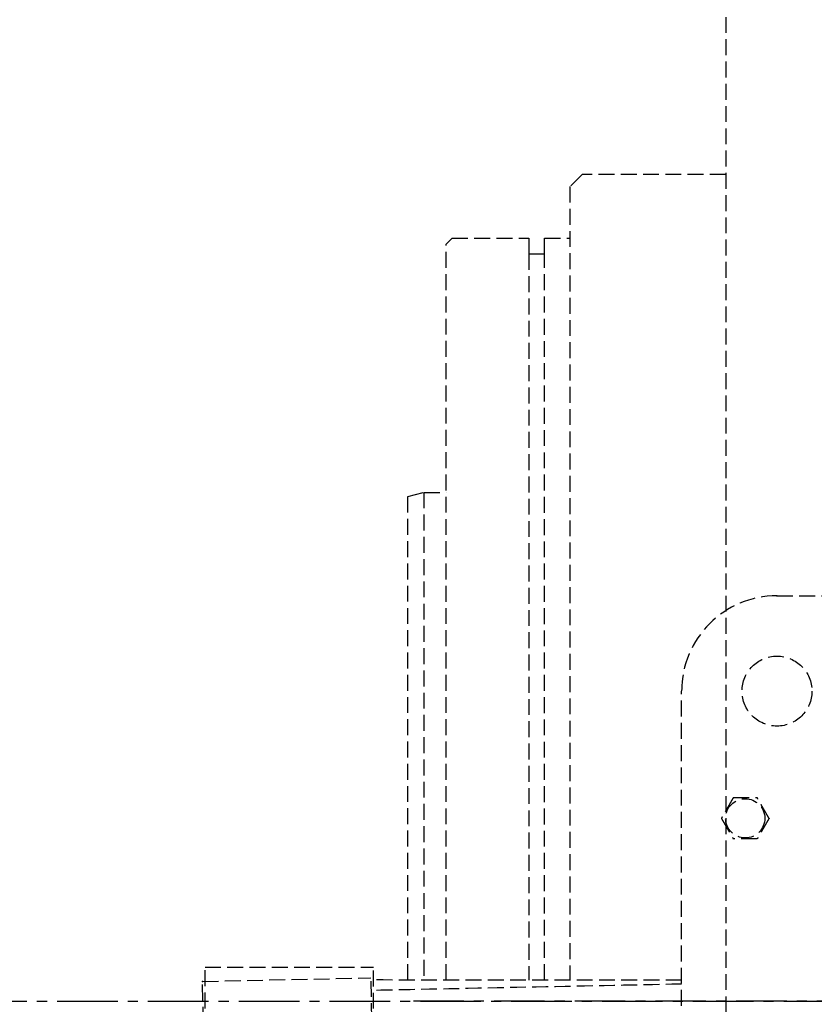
# Model space of a CAD drawing. Header units: millimetres. Extents: x -50096 to 615650, y 194565 to 243945.
# Tile 275 of 354: x 254576 to 254826, y 221662 to 221971. Entities that reach past the tile are written whole.
import ezdxf

# ---------------------------------------------------------------- set-up
doc = ezdxf.new("R2010")
doc.units = ezdxf.units.MM
for name, pattern in [('CENTER2', [28.575, 19.05, -3.175, 3.175, -3.175]), ('ГТО-1 Пунктир', [7, 5, -2]), ('осевая', [50.8, 31.75, -6.35, 6.35, -6.35])]:
    doc.linetypes.add(name, pattern=pattern)
for name, color, linetype, lineweight in [('ГТО-2_Оси_025', 6, 'осевая', 25), ('ГТО-2_Размеры_035', 2, 'Continuous', 35), ('ОГОС_Пунктир_025', 151, 'ГТО-1 Пунктир', 25)]:
    doc.layers.add(name, color=color, linetype=linetype, lineweight=lineweight)
doc.layers.add('ГТО-2_Штриховка_018', color=7, linetype='Continuous', lineweight=18, true_color=0x6b6b6b)
doc.layers.add('ОЗиМ Оси', color=4, linetype='CENTER2')

# ---------------------------------------------------------------- blocks, each defined once
blk = doc.blocks.new('ОГСО_Затвор_План')
at = {"layer": 'ГТО-2_Оси_025', "ltscale": 0.5}
blk.add_line((1439.69, 0), (-1270.3, 0), dxfattribs=at)
at = {"layer": 'ОГОС_Пунктир_025'}
for p, q in [((-1232.3, 235), (-1232.3, 6.6)), ((-1227.3, 6.6), (-1227.3, 235)), ((-1265.3, 160), (-1265.3, 6.63)), ((-1154.17, 127.5), (-924.17, 127.5)), ((-1154.17, 127.5), (-924.17, 127.5)), ((-1184.17, -127.5), (-1184.17, 97.5)), ((-1184.17, -127.5), (-1184.17, 97.5)), ((-1334.21, -65.3), (-1334.13, 10.7)), ((-1334.13, 10.7), (-1281.13, 10.65)), ((-1281.21, -65.35), (-1281.13, 10.65)), ((-1334.92, 6.22), (-1281.93, 7.33)), ((-1333.33, -69.76), (-1334.92, 6.22)), ((-1280.35, -68.66), (-1281.93, 7.33))]:
    blk.add_line(p, q, dxfattribs=at)
for points in [[(-1013.72, 475), (-1140.8, 475), (-1142.8, 473), (-1142.8, 463), (-1170.3, 435.5), (-1170.3, -435.5), (-1142.8, -463), (-1142.8, -473), (-1140.8, -475), (-1013.72, -475)], [(-1170.3, 260), (-1215.5, 260), (-1219.3, 256.2), (-1219.3, 6.59)], [(-1258.3, 6.63), (-1258.3, 238.1), (-1256.4, 240), (-1232.3, 240), (-1232.3, 235), (-1227.3, 235), (-1227.3, 240), (-1219.3, 240)], [(-1270.3, 6.64), (-1270.3, 158.66), (-1265.3, 160), (-1258.3, 160)]]:
    blk.add_lwpolyline(points, dxfattribs=at)
for centre, radius in [((-1154.17, 97.5), 11), ((-1154.17, 97.5), 11), ((-1164.17, 57.5), 6.17), ((-1164.17, 57.5), 6.17)]:
    blk.add_circle(centre, radius, dxfattribs=at)
blk.add_arc((-1154.17, 97.5), 30, 90, 180, dxfattribs=at)
blk.add_arc((-1154.17, 97.5), 30, 90, 180, dxfattribs=at)
for points, knots in [([(-1167.92, 64), (-1167.92, 64), (-1167.92, 64), (-1167.93, 63.99), (-1167.93, 63.99), (-1167.93, 63.98), (-1167.94, 63.97), (-1167.94, 63.96), (-1167.95, 63.95), (-1167.96, 63.94), (-1167.97, 63.93), (-1167.98, 63.91), (-1167.99, 63.89), (-1168, 63.87), (-1168.01, 63.84), (-1168.03, 63.81), (-1168.05, 63.78), (-1168.07, 63.75), (-1168.09, 63.71), (-1168.11, 63.68), (-1168.14, 63.63), (-1168.16, 63.58), (-1168.2, 63.52), (-1168.23, 63.46), (-1168.27, 63.4), (-1168.31, 63.34), (-1168.34, 63.27), (-1168.38, 63.21), (-1168.44, 63.11), (-1168.51, 62.99), (-1168.6, 62.84), (-1168.68, 62.68), (-1168.77, 62.52), (-1168.87, 62.37), (-1168.96, 62.21), (-1169.05, 62.05), (-1169.14, 61.89), (-1169.23, 61.73), (-1169.37, 61.49), (-1169.56, 61.16), (-1169.83, 60.69), (-1170.13, 60.17), (-1170.39, 59.73), (-1170.56, 59.43), (-1170.66, 59.26), (-1170.75, 59.09), (-1170.85, 58.93), (-1170.95, 58.76), (-1171.04, 58.6), (-1171.12, 58.46), (-1171.19, 58.34), (-1171.24, 58.25), (-1171.3, 58.15), (-1171.34, 58.08), (-1171.38, 58.01), (-1171.41, 57.96), (-1171.44, 57.91), (-1171.47, 57.86), (-1171.49, 57.82), (-1171.52, 57.77), (-1171.54, 57.73), (-1171.56, 57.7), (-1171.58, 57.67), (-1171.59, 57.65), (-1171.61, 57.62), (-1171.62, 57.6), (-1171.63, 57.58), (-1171.64, 57.56), (-1171.65, 57.55), (-1171.65, 57.54), (-1171.66, 57.53), (-1171.66, 57.52), (-1171.67, 57.51), (-1171.67, 57.51), (-1171.67, 57.5), (-1171.67, 57.5), (-1171.68, 57.5), (-1171.68, 57.5)], [0, 0, 0, 0, 0.00418, 0.008792, 0.014268, 0.02104, 0.029541, 0.040202, 0.053181, 0.06846, 0.085804, 0.10498, 0.125752, 0.147886, 0.180982, 0.216148, 0.253222, 0.292037, 0.332432, 0.374242, 0.417302, 0.483321, 0.551501, 0.6216, 0.693376, 0.76659, 0.840999, 0.916362, 0.992437, 1.167433, 1.344588, 1.52362, 1.704245, 1.886178, 2.069136, 2.252835, 2.436992, 2.621322, 2.805541, 3.279751, 3.752757, 4.418905, 5.086083, 5.279531, 5.472693, 5.665145, 5.856466, 6.046232, 6.234021, 6.419411, 6.531399, 6.641926, 6.750584, 6.856968, 6.916909, 6.97571, 7.033118, 7.088879, 7.14274, 7.194448, 7.243748, 7.276841, 7.308448, 7.338397, 7.366519, 7.392644, 7.416602, 7.433183, 7.448315, 7.461888, 7.473791, 7.483914, 7.492146, 7.498376, 7.502495, 7.504441, 7.505526, 7.505526, 7.505526, 7.505526]), ([(-1167.92, 64), (-1167.92, 64), (-1167.92, 64), (-1167.93, 63.99), (-1167.93, 63.99), (-1167.93, 63.98), (-1167.94, 63.97), (-1167.94, 63.96), (-1167.95, 63.95), (-1167.96, 63.94), (-1167.97, 63.93), (-1167.98, 63.91), (-1167.99, 63.89), (-1168, 63.87), (-1168.01, 63.84), (-1168.03, 63.81), (-1168.05, 63.78), (-1168.07, 63.75), (-1168.09, 63.71), (-1168.11, 63.68), (-1168.14, 63.63), (-1168.16, 63.58), (-1168.2, 63.52), (-1168.23, 63.46), (-1168.27, 63.4), (-1168.31, 63.34), (-1168.34, 63.27), (-1168.38, 63.21), (-1168.44, 63.11), (-1168.51, 62.99), (-1168.6, 62.84), (-1168.68, 62.68), (-1168.77, 62.52), (-1168.87, 62.37), (-1168.96, 62.21), (-1169.05, 62.05), (-1169.14, 61.89), (-1169.23, 61.73), (-1169.37, 61.49), (-1169.56, 61.16), (-1169.83, 60.69), (-1170.13, 60.17), (-1170.39, 59.73), (-1170.56, 59.43), (-1170.66, 59.26), (-1170.75, 59.09), (-1170.85, 58.93), (-1170.95, 58.76), (-1171.04, 58.6), (-1171.12, 58.46), (-1171.19, 58.34), (-1171.24, 58.25), (-1171.3, 58.15), (-1171.34, 58.08), (-1171.38, 58.01), (-1171.41, 57.96), (-1171.44, 57.91), (-1171.47, 57.86), (-1171.49, 57.82), (-1171.52, 57.77), (-1171.54, 57.73), (-1171.56, 57.7), (-1171.58, 57.67), (-1171.59, 57.65), (-1171.61, 57.62), (-1171.62, 57.6), (-1171.63, 57.58), (-1171.64, 57.56), (-1171.65, 57.55), (-1171.65, 57.54), (-1171.66, 57.53), (-1171.66, 57.52), (-1171.67, 57.51), (-1171.67, 57.51), (-1171.67, 57.5), (-1171.67, 57.5), (-1171.68, 57.5), (-1171.68, 57.5)], [0, 0, 0, 0, 0.00418, 0.008792, 0.014268, 0.02104, 0.029541, 0.040202, 0.053181, 0.06846, 0.085804, 0.10498, 0.125752, 0.147886, 0.180982, 0.216148, 0.253222, 0.292037, 0.332432, 0.374242, 0.417302, 0.483321, 0.551501, 0.6216, 0.693376, 0.76659, 0.840999, 0.916362, 0.992437, 1.167433, 1.344588, 1.52362, 1.704245, 1.886178, 2.069136, 2.252835, 2.436992, 2.621322, 2.805541, 3.279751, 3.752757, 4.418905, 5.086083, 5.279531, 5.472693, 5.665145, 5.856466, 6.046232, 6.234021, 6.419411, 6.531399, 6.641926, 6.750584, 6.856968, 6.916909, 6.97571, 7.033118, 7.088879, 7.14274, 7.194448, 7.243748, 7.276841, 7.308448, 7.338397, 7.366519, 7.392644, 7.416602, 7.433183, 7.448315, 7.461888, 7.473791, 7.483914, 7.492146, 7.498376, 7.502495, 7.504441, 7.505526, 7.505526, 7.505526, 7.505526]), ([(-1167.92, 64), (-1167.92, 64), (-1167.92, 64), (-1167.91, 64), (-1167.91, 64), (-1167.9, 64), (-1167.9, 64), (-1167.89, 64), (-1167.88, 64), (-1167.87, 64), (-1167.86, 64), (-1167.84, 64), (-1167.83, 64), (-1167.81, 64), (-1167.79, 64), (-1167.77, 64), (-1167.74, 64), (-1167.71, 64), (-1167.68, 64), (-1167.64, 64), (-1167.61, 64), (-1167.57, 64), (-1167.54, 64), (-1167.49, 64), (-1167.44, 64), (-1167.38, 64), (-1167.31, 64), (-1167.25, 64), (-1167.18, 64), (-1167.12, 64), (-1167.05, 64), (-1166.98, 64), (-1166.88, 64), (-1166.75, 64), (-1166.58, 64), (-1166.42, 64), (-1166.25, 64), (-1166.08, 64), (-1165.91, 64), (-1165.74, 64), (-1165.57, 64), (-1165.39, 64), (-1165.22, 64), (-1164.98, 64), (-1164.67, 64), (-1164.29, 64), (-1163.91, 64), (-1163.48, 64), (-1163.01, 64), (-1162.62, 64), (-1162.36, 64), (-1162.23, 64), (-1162.11, 64), (-1161.98, 64), (-1161.85, 64), (-1161.73, 64), (-1161.61, 64), (-1161.48, 64), (-1161.37, 64), (-1161.28, 64), (-1161.2, 64), (-1161.12, 64), (-1161.04, 64), (-1160.98, 64), (-1160.92, 64), (-1160.88, 64), (-1160.83, 64), (-1160.79, 64), (-1160.75, 64), (-1160.71, 64), (-1160.67, 64), (-1160.63, 64), (-1160.6, 64), (-1160.58, 64), (-1160.56, 64), (-1160.54, 64), (-1160.52, 64), (-1160.5, 64), (-1160.48, 64), (-1160.47, 64), (-1160.46, 64), (-1160.44, 64), (-1160.44, 64), (-1160.43, 64), (-1160.42, 64), (-1160.42, 64), (-1160.42, 64), (-1160.42, 64), (-1160.42, 64)], [0, 0, 0, 0, 0.003647, 0.00757, 0.012046, 0.017351, 0.023762, 0.031556, 0.041008, 0.052281, 0.065322, 0.079977, 0.096093, 0.113515, 0.13209, 0.151664, 0.181022, 0.211985, 0.244441, 0.278279, 0.31339, 0.349662, 0.386985, 0.425249, 0.484862, 0.546212, 0.609125, 0.673431, 0.738957, 0.805531, 0.872981, 0.941134, 1.00982, 1.173369, 1.338714, 1.505648, 1.673964, 1.843453, 2.013908, 2.185123, 2.356888, 2.528997, 2.701242, 2.873415, 3.253809, 3.633201, 4.011956, 4.39044, 4.9111, 5.431761, 5.559895, 5.68783, 5.815376, 5.942343, 6.068544, 6.193788, 6.317887, 6.440651, 6.561892, 6.642707, 6.72253, 6.801147, 6.878345, 6.953911, 7.000491, 7.046181, 7.090821, 7.134251, 7.176311, 7.216842, 7.255683, 7.292674, 7.318064, 7.34231, 7.365311, 7.386964, 7.407167, 7.425819, 7.442817, 7.456054, 7.467897, 7.478256, 7.487041, 7.494162, 7.499527, 7.503048, 7.504653, 7.505551, 7.505551, 7.505551, 7.505551]), ([(-1167.92, 64), (-1167.92, 64), (-1167.92, 64), (-1167.91, 64), (-1167.91, 64), (-1167.9, 64), (-1167.9, 64), (-1167.89, 64), (-1167.88, 64), (-1167.87, 64), (-1167.86, 64), (-1167.84, 64), (-1167.83, 64), (-1167.81, 64), (-1167.79, 64), (-1167.77, 64), (-1167.74, 64), (-1167.71, 64), (-1167.68, 64), (-1167.64, 64), (-1167.61, 64), (-1167.57, 64), (-1167.54, 64), (-1167.49, 64), (-1167.44, 64), (-1167.38, 64), (-1167.31, 64), (-1167.25, 64), (-1167.18, 64), (-1167.12, 64), (-1167.05, 64), (-1166.98, 64), (-1166.88, 64), (-1166.75, 64), (-1166.58, 64), (-1166.42, 64), (-1166.25, 64), (-1166.08, 64), (-1165.91, 64), (-1165.74, 64), (-1165.57, 64), (-1165.39, 64), (-1165.22, 64), (-1164.98, 64), (-1164.67, 64), (-1164.29, 64), (-1163.91, 64), (-1163.48, 64), (-1163.01, 64), (-1162.62, 64), (-1162.36, 64), (-1162.23, 64), (-1162.11, 64), (-1161.98, 64), (-1161.85, 64), (-1161.73, 64), (-1161.61, 64), (-1161.48, 64), (-1161.37, 64), (-1161.28, 64), (-1161.2, 64), (-1161.12, 64), (-1161.04, 64), (-1160.98, 64), (-1160.92, 64), (-1160.88, 64), (-1160.83, 64), (-1160.79, 64), (-1160.75, 64), (-1160.71, 64), (-1160.67, 64), (-1160.63, 64), (-1160.6, 64), (-1160.58, 64), (-1160.56, 64), (-1160.54, 64), (-1160.52, 64), (-1160.5, 64), (-1160.48, 64), (-1160.47, 64), (-1160.46, 64), (-1160.44, 64), (-1160.44, 64), (-1160.43, 64), (-1160.42, 64), (-1160.42, 64), (-1160.42, 64), (-1160.42, 64), (-1160.42, 64)], [0, 0, 0, 0, 0.003647, 0.00757, 0.012046, 0.017351, 0.023762, 0.031556, 0.041008, 0.052281, 0.065322, 0.079977, 0.096093, 0.113515, 0.13209, 0.151664, 0.181022, 0.211985, 0.244441, 0.278279, 0.31339, 0.349662, 0.386985, 0.425249, 0.484862, 0.546212, 0.609125, 0.673431, 0.738957, 0.805531, 0.872981, 0.941134, 1.00982, 1.173369, 1.338714, 1.505648, 1.673964, 1.843453, 2.013908, 2.185123, 2.356888, 2.528997, 2.701242, 2.873415, 3.253809, 3.633201, 4.011956, 4.39044, 4.9111, 5.431761, 5.559895, 5.68783, 5.815376, 5.942343, 6.068544, 6.193788, 6.317887, 6.440651, 6.561892, 6.642707, 6.72253, 6.801147, 6.878345, 6.953911, 7.000491, 7.046181, 7.090821, 7.134251, 7.176311, 7.216842, 7.255683, 7.292674, 7.318064, 7.34231, 7.365311, 7.386964, 7.407167, 7.425819, 7.442817, 7.456054, 7.467897, 7.478256, 7.487041, 7.494162, 7.499527, 7.503048, 7.504653, 7.505551, 7.505551, 7.505551, 7.505551]), ([(-1156.66, 57.5), (-1156.66, 57.5), (-1156.67, 57.5), (-1156.67, 57.51), (-1156.67, 57.51), (-1156.67, 57.52), (-1156.68, 57.52), (-1156.68, 57.53), (-1156.69, 57.54), (-1156.69, 57.55), (-1156.7, 57.56), (-1156.7, 57.57), (-1156.71, 57.58), (-1156.72, 57.6), (-1156.73, 57.61), (-1156.74, 57.64), (-1156.76, 57.66), (-1156.78, 57.69), (-1156.79, 57.72), (-1156.81, 57.76), (-1156.83, 57.79), (-1156.86, 57.83), (-1156.88, 57.87), (-1156.91, 57.92), (-1156.94, 57.97), (-1156.97, 58.03), (-1157, 58.08), (-1157.03, 58.14), (-1157.07, 58.2), (-1157.1, 58.26), (-1157.13, 58.32), (-1157.19, 58.4), (-1157.25, 58.52), (-1157.33, 58.66), (-1157.42, 58.8), (-1157.5, 58.95), (-1157.59, 59.1), (-1157.67, 59.24), (-1157.76, 59.39), (-1157.84, 59.54), (-1157.93, 59.69), (-1158.01, 59.84), (-1158.14, 60.05), (-1158.29, 60.32), (-1158.48, 60.65), (-1158.67, 60.97), (-1158.88, 61.34), (-1159.12, 61.75), (-1159.32, 62.1), (-1159.45, 62.33), (-1159.52, 62.45), (-1159.6, 62.58), (-1159.67, 62.7), (-1159.74, 62.82), (-1159.81, 62.94), (-1159.88, 63.06), (-1159.94, 63.17), (-1159.99, 63.25), (-1160.03, 63.32), (-1160.06, 63.39), (-1160.1, 63.46), (-1160.14, 63.51), (-1160.16, 63.56), (-1160.19, 63.6), (-1160.21, 63.64), (-1160.23, 63.68), (-1160.25, 63.71), (-1160.27, 63.75), (-1160.29, 63.78), (-1160.31, 63.81), (-1160.33, 63.84), (-1160.34, 63.87), (-1160.35, 63.89), (-1160.36, 63.91), (-1160.38, 63.93), (-1160.38, 63.94), (-1160.39, 63.96), (-1160.4, 63.97), (-1160.4, 63.98), (-1160.41, 63.98), (-1160.41, 63.99), (-1160.41, 63.99), (-1160.42, 64), (-1160.42, 64), (-1160.42, 64), (-1160.42, 64)], [0, 0, 0, 0, 0.003647, 0.00757, 0.012046, 0.017351, 0.023761, 0.031553, 0.041004, 0.052275, 0.065313, 0.079964, 0.096077, 0.113495, 0.132067, 0.151638, 0.185324, 0.221086, 0.258759, 0.298177, 0.339174, 0.381586, 0.425246, 0.484863, 0.546214, 0.60913, 0.673436, 0.738962, 0.805535, 0.872985, 0.941138, 1.009822, 1.173368, 1.338711, 1.505644, 1.673958, 1.843447, 2.013902, 2.185117, 2.356882, 2.528991, 2.701236, 2.87341, 3.253801, 3.633189, 4.01194, 4.390419, 4.911073, 5.431725, 5.575868, 5.719728, 5.863036, 6.005523, 6.146919, 6.286956, 6.425365, 6.561876, 6.642694, 6.722519, 6.801138, 6.878337, 6.953903, 7.000478, 7.046164, 7.0908, 7.134226, 7.176283, 7.216811, 7.25565, 7.292642, 7.32216, 7.350099, 7.376296, 7.400589, 7.422815, 7.442813, 7.456049, 7.467891, 7.478249, 7.487032, 7.49415, 7.499513, 7.503029, 7.504631, 7.505526, 7.505526, 7.505526, 7.505526]), ([(-1156.66, 57.5), (-1156.66, 57.5), (-1156.67, 57.5), (-1156.67, 57.51), (-1156.67, 57.51), (-1156.67, 57.52), (-1156.68, 57.52), (-1156.68, 57.53), (-1156.69, 57.54), (-1156.69, 57.55), (-1156.7, 57.56), (-1156.7, 57.57), (-1156.71, 57.58), (-1156.72, 57.6), (-1156.73, 57.61), (-1156.74, 57.64), (-1156.76, 57.66), (-1156.78, 57.69), (-1156.79, 57.72), (-1156.81, 57.76), (-1156.83, 57.79), (-1156.86, 57.83), (-1156.88, 57.87), (-1156.91, 57.92), (-1156.94, 57.97), (-1156.97, 58.03), (-1157, 58.08), (-1157.03, 58.14), (-1157.07, 58.2), (-1157.1, 58.26), (-1157.13, 58.32), (-1157.19, 58.4), (-1157.25, 58.52), (-1157.33, 58.66), (-1157.42, 58.8), (-1157.5, 58.95), (-1157.59, 59.1), (-1157.67, 59.24), (-1157.76, 59.39), (-1157.84, 59.54), (-1157.93, 59.69), (-1158.01, 59.84), (-1158.14, 60.05), (-1158.29, 60.32), (-1158.48, 60.65), (-1158.67, 60.97), (-1158.88, 61.34), (-1159.12, 61.75), (-1159.32, 62.1), (-1159.45, 62.33), (-1159.52, 62.45), (-1159.6, 62.58), (-1159.67, 62.7), (-1159.74, 62.82), (-1159.81, 62.94), (-1159.88, 63.06), (-1159.94, 63.17), (-1159.99, 63.25), (-1160.03, 63.32), (-1160.06, 63.39), (-1160.1, 63.46), (-1160.14, 63.51), (-1160.16, 63.56), (-1160.19, 63.6), (-1160.21, 63.64), (-1160.23, 63.68), (-1160.25, 63.71), (-1160.27, 63.75), (-1160.29, 63.78), (-1160.31, 63.81), (-1160.33, 63.84), (-1160.34, 63.87), (-1160.35, 63.89), (-1160.36, 63.91), (-1160.38, 63.93), (-1160.38, 63.94), (-1160.39, 63.96), (-1160.4, 63.97), (-1160.4, 63.98), (-1160.41, 63.98), (-1160.41, 63.99), (-1160.41, 63.99), (-1160.42, 64), (-1160.42, 64), (-1160.42, 64), (-1160.42, 64)], [0, 0, 0, 0, 0.003647, 0.00757, 0.012046, 0.017351, 0.023761, 0.031553, 0.041004, 0.052275, 0.065313, 0.079964, 0.096077, 0.113495, 0.132067, 0.151638, 0.185324, 0.221086, 0.258759, 0.298177, 0.339174, 0.381586, 0.425246, 0.484863, 0.546214, 0.60913, 0.673436, 0.738962, 0.805535, 0.872985, 0.941138, 1.009822, 1.173368, 1.338711, 1.505644, 1.673958, 1.843447, 2.013902, 2.185117, 2.356882, 2.528991, 2.701236, 2.87341, 3.253801, 3.633189, 4.01194, 4.390419, 4.911073, 5.431725, 5.575868, 5.719728, 5.863036, 6.005523, 6.146919, 6.286956, 6.425365, 6.561876, 6.642694, 6.722519, 6.801138, 6.878337, 6.953903, 7.000478, 7.046164, 7.0908, 7.134226, 7.176283, 7.216811, 7.25565, 7.292642, 7.32216, 7.350099, 7.376296, 7.400589, 7.422815, 7.442813, 7.456049, 7.467891, 7.478249, 7.487032, 7.49415, 7.499513, 7.503029, 7.504631, 7.505526, 7.505526, 7.505526, 7.505526]), ([(-1171.68, 57.5), (-1171.67, 57.5), (-1171.67, 57.5), (-1171.67, 57.49), (-1171.67, 57.49), (-1171.67, 57.48), (-1171.66, 57.48), (-1171.66, 57.47), (-1171.65, 57.46), (-1171.65, 57.45), (-1171.64, 57.44), (-1171.64, 57.43), (-1171.63, 57.42), (-1171.62, 57.4), (-1171.61, 57.39), (-1171.6, 57.36), (-1171.58, 57.34), (-1171.56, 57.31), (-1171.55, 57.28), (-1171.53, 57.24), (-1171.51, 57.21), (-1171.48, 57.17), (-1171.46, 57.13), (-1171.43, 57.08), (-1171.4, 57.03), (-1171.37, 56.97), (-1171.34, 56.92), (-1171.31, 56.86), (-1171.27, 56.8), (-1171.24, 56.74), (-1171.2, 56.69), (-1171.15, 56.6), (-1171.09, 56.48), (-1171.01, 56.34), (-1170.92, 56.2), (-1170.84, 56.05), (-1170.75, 55.9), (-1170.67, 55.76), (-1170.58, 55.61), (-1170.5, 55.46), (-1170.41, 55.31), (-1170.32, 55.16), (-1170.2, 54.95), (-1170.05, 54.68), (-1169.86, 54.35), (-1169.67, 54.03), (-1169.46, 53.66), (-1169.22, 53.25), (-1169.02, 52.9), (-1168.89, 52.67), (-1168.82, 52.55), (-1168.74, 52.42), (-1168.67, 52.3), (-1168.6, 52.18), (-1168.53, 52.06), (-1168.46, 51.94), (-1168.4, 51.83), (-1168.35, 51.75), (-1168.31, 51.68), (-1168.28, 51.61), (-1168.24, 51.54), (-1168.2, 51.49), (-1168.18, 51.44), (-1168.15, 51.4), (-1168.13, 51.36), (-1168.11, 51.32), (-1168.09, 51.29), (-1168.07, 51.25), (-1168.05, 51.22), (-1168.03, 51.19), (-1168.01, 51.16), (-1168, 51.14), (-1167.99, 51.11), (-1167.98, 51.09), (-1167.96, 51.07), (-1167.96, 51.06), (-1167.95, 51.04), (-1167.94, 51.03), (-1167.94, 51.02), (-1167.93, 51.02), (-1167.93, 51.01), (-1167.93, 51.01), (-1167.92, 51), (-1167.92, 51), (-1167.92, 51), (-1167.92, 51)], [0, 0, 0, 0, 0.003647, 0.00757, 0.012046, 0.017351, 0.023761, 0.031553, 0.041004, 0.052275, 0.065313, 0.079964, 0.096077, 0.113495, 0.132067, 0.151638, 0.185324, 0.221087, 0.25876, 0.298178, 0.339176, 0.381588, 0.425248, 0.484863, 0.546214, 0.609127, 0.673432, 0.738956, 0.805528, 0.872975, 0.941126, 1.009809, 1.173356, 1.338699, 1.505633, 1.673948, 1.843438, 2.013895, 2.185111, 2.356878, 2.528988, 2.701235, 2.87341, 3.253801, 3.633189, 4.01194, 4.390419, 4.91108, 5.43174, 5.575884, 5.719744, 5.863053, 6.00554, 6.146937, 6.286973, 6.425381, 6.561891, 6.642706, 6.722527, 6.801144, 6.87834, 6.953905, 7.000483, 7.04617, 7.090808, 7.134237, 7.176295, 7.216825, 7.255665, 7.292657, 7.322172, 7.350108, 7.376303, 7.400593, 7.422817, 7.442813, 7.456048, 7.46789, 7.478248, 7.487031, 7.49415, 7.499512, 7.503029, 7.504631, 7.505526, 7.505526, 7.505526, 7.505526]), ([(-1171.68, 57.5), (-1171.67, 57.5), (-1171.67, 57.5), (-1171.67, 57.49), (-1171.67, 57.49), (-1171.67, 57.48), (-1171.66, 57.48), (-1171.66, 57.47), (-1171.65, 57.46), (-1171.65, 57.45), (-1171.64, 57.44), (-1171.64, 57.43), (-1171.63, 57.42), (-1171.62, 57.4), (-1171.61, 57.39), (-1171.6, 57.36), (-1171.58, 57.34), (-1171.56, 57.31), (-1171.55, 57.28), (-1171.53, 57.24), (-1171.51, 57.21), (-1171.48, 57.17), (-1171.46, 57.13), (-1171.43, 57.08), (-1171.4, 57.03), (-1171.37, 56.97), (-1171.34, 56.92), (-1171.31, 56.86), (-1171.27, 56.8), (-1171.24, 56.74), (-1171.2, 56.69), (-1171.15, 56.6), (-1171.09, 56.48), (-1171.01, 56.34), (-1170.92, 56.2), (-1170.84, 56.05), (-1170.75, 55.9), (-1170.67, 55.76), (-1170.58, 55.61), (-1170.5, 55.46), (-1170.41, 55.31), (-1170.32, 55.16), (-1170.2, 54.95), (-1170.05, 54.68), (-1169.86, 54.35), (-1169.67, 54.03), (-1169.46, 53.66), (-1169.22, 53.25), (-1169.02, 52.9), (-1168.89, 52.67), (-1168.82, 52.55), (-1168.74, 52.42), (-1168.67, 52.3), (-1168.6, 52.18), (-1168.53, 52.06), (-1168.46, 51.94), (-1168.4, 51.83), (-1168.35, 51.75), (-1168.31, 51.68), (-1168.28, 51.61), (-1168.24, 51.54), (-1168.2, 51.49), (-1168.18, 51.44), (-1168.15, 51.4), (-1168.13, 51.36), (-1168.11, 51.32), (-1168.09, 51.29), (-1168.07, 51.25), (-1168.05, 51.22), (-1168.03, 51.19), (-1168.01, 51.16), (-1168, 51.14), (-1167.99, 51.11), (-1167.98, 51.09), (-1167.96, 51.07), (-1167.96, 51.06), (-1167.95, 51.04), (-1167.94, 51.03), (-1167.94, 51.02), (-1167.93, 51.02), (-1167.93, 51.01), (-1167.93, 51.01), (-1167.92, 51), (-1167.92, 51), (-1167.92, 51), (-1167.92, 51)], [0, 0, 0, 0, 0.003647, 0.00757, 0.012046, 0.017351, 0.023761, 0.031553, 0.041004, 0.052275, 0.065313, 0.079964, 0.096077, 0.113495, 0.132067, 0.151638, 0.185324, 0.221087, 0.25876, 0.298178, 0.339176, 0.381588, 0.425248, 0.484863, 0.546214, 0.609127, 0.673432, 0.738956, 0.805528, 0.872975, 0.941126, 1.009809, 1.173356, 1.338699, 1.505633, 1.673948, 1.843438, 2.013895, 2.185111, 2.356878, 2.528988, 2.701235, 2.87341, 3.253801, 3.633189, 4.01194, 4.390419, 4.91108, 5.43174, 5.575884, 5.719744, 5.863053, 6.00554, 6.146937, 6.286973, 6.425381, 6.561891, 6.642706, 6.722527, 6.801144, 6.87834, 6.953905, 7.000483, 7.04617, 7.090808, 7.134237, 7.176295, 7.216825, 7.255665, 7.292657, 7.322172, 7.350108, 7.376303, 7.400593, 7.422817, 7.442813, 7.456048, 7.46789, 7.478248, 7.487031, 7.49415, 7.499512, 7.503029, 7.504631, 7.505526, 7.505526, 7.505526, 7.505526]), ([(-1156.66, 57.5), (-1156.66, 57.5), (-1156.67, 57.5), (-1156.67, 57.49), (-1156.67, 57.49), (-1156.68, 57.48), (-1156.68, 57.47), (-1156.68, 57.46), (-1156.69, 57.45), (-1156.7, 57.44), (-1156.71, 57.43), (-1156.72, 57.41), (-1156.73, 57.39), (-1156.74, 57.37), (-1156.76, 57.34), (-1156.77, 57.31), (-1156.79, 57.28), (-1156.81, 57.25), (-1156.83, 57.21), (-1156.85, 57.18), (-1156.88, 57.13), (-1156.91, 57.08), (-1156.94, 57.02), (-1156.98, 56.96), (-1157.01, 56.9), (-1157.05, 56.84), (-1157.08, 56.77), (-1157.12, 56.71), (-1157.18, 56.61), (-1157.25, 56.49), (-1157.34, 56.34), (-1157.43, 56.18), (-1157.52, 56.02), (-1157.61, 55.87), (-1157.7, 55.71), (-1157.79, 55.55), (-1157.88, 55.39), (-1157.97, 55.23), (-1158.12, 54.99), (-1158.3, 54.66), (-1158.57, 54.19), (-1158.87, 53.67), (-1159.13, 53.23), (-1159.3, 52.93), (-1159.4, 52.76), (-1159.5, 52.59), (-1159.59, 52.43), (-1159.69, 52.26), (-1159.78, 52.1), (-1159.86, 51.96), (-1159.93, 51.84), (-1159.98, 51.75), (-1160.04, 51.65), (-1160.09, 51.58), (-1160.12, 51.51), (-1160.15, 51.46), (-1160.18, 51.41), (-1160.21, 51.36), (-1160.24, 51.32), (-1160.26, 51.27), (-1160.28, 51.23), (-1160.3, 51.2), (-1160.32, 51.17), (-1160.33, 51.15), (-1160.35, 51.12), (-1160.36, 51.1), (-1160.37, 51.08), (-1160.38, 51.06), (-1160.39, 51.05), (-1160.39, 51.04), (-1160.4, 51.03), (-1160.41, 51.02), (-1160.41, 51.01), (-1160.41, 51.01), (-1160.42, 51), (-1160.42, 51), (-1160.42, 51), (-1160.42, 51)], [0, 0, 0, 0, 0.004183, 0.008799, 0.014278, 0.021053, 0.029555, 0.040217, 0.053195, 0.068472, 0.085814, 0.104986, 0.125755, 0.147886, 0.18098, 0.216145, 0.253218, 0.292034, 0.33243, 0.374241, 0.417302, 0.483322, 0.551502, 0.621602, 0.693378, 0.766591, 0.841, 0.916362, 0.992437, 1.167432, 1.344587, 1.523618, 1.704243, 1.886176, 2.069135, 2.252834, 2.436991, 2.621321, 2.805541, 3.279757, 3.75277, 4.418918, 5.086098, 5.279546, 5.472708, 5.66516, 5.85648, 6.046246, 6.234035, 6.419424, 6.531409, 6.641932, 6.750587, 6.856968, 6.916908, 6.975709, 7.033117, 7.088879, 7.14274, 7.194448, 7.243748, 7.276841, 7.308448, 7.338397, 7.366519, 7.392644, 7.416602, 7.433183, 7.448315, 7.461888, 7.473791, 7.483914, 7.492146, 7.498376, 7.502495, 7.504441, 7.505526, 7.505526, 7.505526, 7.505526]), ([(-1156.66, 57.5), (-1156.66, 57.5), (-1156.67, 57.5), (-1156.67, 57.49), (-1156.67, 57.49), (-1156.68, 57.48), (-1156.68, 57.47), (-1156.68, 57.46), (-1156.69, 57.45), (-1156.7, 57.44), (-1156.71, 57.43), (-1156.72, 57.41), (-1156.73, 57.39), (-1156.74, 57.37), (-1156.76, 57.34), (-1156.77, 57.31), (-1156.79, 57.28), (-1156.81, 57.25), (-1156.83, 57.21), (-1156.85, 57.18), (-1156.88, 57.13), (-1156.91, 57.08), (-1156.94, 57.02), (-1156.98, 56.96), (-1157.01, 56.9), (-1157.05, 56.84), (-1157.08, 56.77), (-1157.12, 56.71), (-1157.18, 56.61), (-1157.25, 56.49), (-1157.34, 56.34), (-1157.43, 56.18), (-1157.52, 56.02), (-1157.61, 55.87), (-1157.7, 55.71), (-1157.79, 55.55), (-1157.88, 55.39), (-1157.97, 55.23), (-1158.12, 54.99), (-1158.3, 54.66), (-1158.57, 54.19), (-1158.87, 53.67), (-1159.13, 53.23), (-1159.3, 52.93), (-1159.4, 52.76), (-1159.5, 52.59), (-1159.59, 52.43), (-1159.69, 52.26), (-1159.78, 52.1), (-1159.86, 51.96), (-1159.93, 51.84), (-1159.98, 51.75), (-1160.04, 51.65), (-1160.09, 51.58), (-1160.12, 51.51), (-1160.15, 51.46), (-1160.18, 51.41), (-1160.21, 51.36), (-1160.24, 51.32), (-1160.26, 51.27), (-1160.28, 51.23), (-1160.3, 51.2), (-1160.32, 51.17), (-1160.33, 51.15), (-1160.35, 51.12), (-1160.36, 51.1), (-1160.37, 51.08), (-1160.38, 51.06), (-1160.39, 51.05), (-1160.39, 51.04), (-1160.4, 51.03), (-1160.41, 51.02), (-1160.41, 51.01), (-1160.41, 51.01), (-1160.42, 51), (-1160.42, 51), (-1160.42, 51), (-1160.42, 51)], [0, 0, 0, 0, 0.004183, 0.008799, 0.014278, 0.021053, 0.029555, 0.040217, 0.053195, 0.068472, 0.085814, 0.104986, 0.125755, 0.147886, 0.18098, 0.216145, 0.253218, 0.292034, 0.33243, 0.374241, 0.417302, 0.483322, 0.551502, 0.621602, 0.693378, 0.766591, 0.841, 0.916362, 0.992437, 1.167432, 1.344587, 1.523618, 1.704243, 1.886176, 2.069135, 2.252834, 2.436991, 2.621321, 2.805541, 3.279757, 3.75277, 4.418918, 5.086098, 5.279546, 5.472708, 5.66516, 5.85648, 6.046246, 6.234035, 6.419424, 6.531409, 6.641932, 6.750587, 6.856968, 6.916908, 6.975709, 7.033117, 7.088879, 7.14274, 7.194448, 7.243748, 7.276841, 7.308448, 7.338397, 7.366519, 7.392644, 7.416602, 7.433183, 7.448315, 7.461888, 7.473791, 7.483914, 7.492146, 7.498376, 7.502495, 7.504441, 7.505526, 7.505526, 7.505526, 7.505526]), ([(-1160.42, 51), (-1160.42, 51), (-1160.42, 51), (-1160.42, 51), (-1160.43, 51), (-1160.43, 51), (-1160.44, 51), (-1160.45, 51), (-1160.46, 51), (-1160.47, 51), (-1160.48, 51), (-1160.5, 51), (-1160.51, 51), (-1160.53, 51), (-1160.55, 51), (-1160.57, 51), (-1160.6, 51), (-1160.63, 51), (-1160.66, 51), (-1160.7, 51), (-1160.73, 51), (-1160.77, 51), (-1160.8, 51), (-1160.85, 51), (-1160.9, 51), (-1160.96, 51), (-1161.03, 51), (-1161.09, 51), (-1161.16, 51), (-1161.22, 51), (-1161.29, 51), (-1161.36, 51), (-1161.46, 51), (-1161.59, 51), (-1161.76, 51), (-1161.92, 51), (-1162.09, 51), (-1162.26, 51), (-1162.43, 51), (-1162.6, 51), (-1162.77, 51), (-1162.95, 51), (-1163.12, 51), (-1163.36, 51), (-1163.67, 51), (-1164.05, 51), (-1164.43, 51), (-1164.85, 51), (-1165.33, 51), (-1165.72, 51), (-1165.98, 51), (-1166.1, 51), (-1166.23, 51), (-1166.36, 51), (-1166.49, 51), (-1166.61, 51), (-1166.73, 51), (-1166.86, 51), (-1166.97, 51), (-1167.06, 51), (-1167.14, 51), (-1167.22, 51), (-1167.29, 51), (-1167.36, 51), (-1167.42, 51), (-1167.46, 51), (-1167.51, 51), (-1167.55, 51), (-1167.59, 51), (-1167.63, 51), (-1167.67, 51), (-1167.71, 51), (-1167.73, 51), (-1167.76, 51), (-1167.78, 51), (-1167.8, 51), (-1167.82, 51), (-1167.84, 51), (-1167.86, 51), (-1167.87, 51), (-1167.88, 51), (-1167.89, 51), (-1167.9, 51), (-1167.91, 51), (-1167.92, 51), (-1167.92, 51), (-1167.92, 51), (-1167.92, 51), (-1167.92, 51)], [0, 0, 0, 0, 0.003648, 0.007572, 0.012048, 0.017354, 0.023765, 0.031557, 0.041008, 0.052278, 0.065315, 0.079965, 0.096076, 0.113494, 0.132064, 0.151634, 0.180992, 0.211956, 0.244415, 0.278258, 0.313373, 0.349651, 0.38698, 0.425249, 0.484866, 0.546218, 0.609133, 0.673438, 0.738964, 0.805536, 0.872984, 0.941136, 1.00982, 1.173365, 1.338708, 1.505641, 1.673956, 1.843446, 2.013902, 2.185117, 2.356884, 2.528994, 2.701241, 2.873415, 3.253811, 3.633202, 4.011956, 4.39044, 4.911085, 5.431731, 5.559868, 5.687806, 5.815354, 5.942325, 6.068528, 6.193776, 6.317878, 6.440647, 6.561892, 6.642709, 6.722532, 6.80115, 6.878347, 6.953911, 7.000486, 7.046171, 7.090805, 7.13423, 7.176287, 7.216814, 7.255653, 7.292644, 7.318038, 7.342289, 7.365294, 7.386952, 7.40716, 7.425816, 7.442817, 7.456055, 7.467898, 7.478258, 7.487042, 7.494162, 7.499528, 7.503048, 7.504653, 7.505551, 7.505551, 7.505551, 7.505551]), ([(-1160.42, 51), (-1160.42, 51), (-1160.42, 51), (-1160.42, 51), (-1160.43, 51), (-1160.43, 51), (-1160.44, 51), (-1160.45, 51), (-1160.46, 51), (-1160.47, 51), (-1160.48, 51), (-1160.5, 51), (-1160.51, 51), (-1160.53, 51), (-1160.55, 51), (-1160.57, 51), (-1160.6, 51), (-1160.63, 51), (-1160.66, 51), (-1160.7, 51), (-1160.73, 51), (-1160.77, 51), (-1160.8, 51), (-1160.85, 51), (-1160.9, 51), (-1160.96, 51), (-1161.03, 51), (-1161.09, 51), (-1161.16, 51), (-1161.22, 51), (-1161.29, 51), (-1161.36, 51), (-1161.46, 51), (-1161.59, 51), (-1161.76, 51), (-1161.92, 51), (-1162.09, 51), (-1162.26, 51), (-1162.43, 51), (-1162.6, 51), (-1162.77, 51), (-1162.95, 51), (-1163.12, 51), (-1163.36, 51), (-1163.67, 51), (-1164.05, 51), (-1164.43, 51), (-1164.85, 51), (-1165.33, 51), (-1165.72, 51), (-1165.98, 51), (-1166.1, 51), (-1166.23, 51), (-1166.36, 51), (-1166.49, 51), (-1166.61, 51), (-1166.73, 51), (-1166.86, 51), (-1166.97, 51), (-1167.06, 51), (-1167.14, 51), (-1167.22, 51), (-1167.29, 51), (-1167.36, 51), (-1167.42, 51), (-1167.46, 51), (-1167.51, 51), (-1167.55, 51), (-1167.59, 51), (-1167.63, 51), (-1167.67, 51), (-1167.71, 51), (-1167.73, 51), (-1167.76, 51), (-1167.78, 51), (-1167.8, 51), (-1167.82, 51), (-1167.84, 51), (-1167.86, 51), (-1167.87, 51), (-1167.88, 51), (-1167.89, 51), (-1167.9, 51), (-1167.91, 51), (-1167.92, 51), (-1167.92, 51), (-1167.92, 51), (-1167.92, 51), (-1167.92, 51)], [0, 0, 0, 0, 0.003648, 0.007572, 0.012048, 0.017354, 0.023765, 0.031557, 0.041008, 0.052278, 0.065315, 0.079965, 0.096076, 0.113494, 0.132064, 0.151634, 0.180992, 0.211956, 0.244415, 0.278258, 0.313373, 0.349651, 0.38698, 0.425249, 0.484866, 0.546218, 0.609133, 0.673438, 0.738964, 0.805536, 0.872984, 0.941136, 1.00982, 1.173365, 1.338708, 1.505641, 1.673956, 1.843446, 2.013902, 2.185117, 2.356884, 2.528994, 2.701241, 2.873415, 3.253811, 3.633202, 4.011956, 4.39044, 4.911085, 5.431731, 5.559868, 5.687806, 5.815354, 5.942325, 6.068528, 6.193776, 6.317878, 6.440647, 6.561892, 6.642709, 6.722532, 6.80115, 6.878347, 6.953911, 7.000486, 7.046171, 7.090805, 7.13423, 7.176287, 7.216814, 7.255653, 7.292644, 7.318038, 7.342289, 7.365294, 7.386952, 7.40716, 7.425816, 7.442817, 7.456055, 7.467898, 7.478258, 7.487042, 7.494162, 7.499528, 7.503048, 7.504653, 7.505551, 7.505551, 7.505551, 7.505551])]:
    blk.add_open_spline(points, degree=3, knots=knots, dxfattribs=at)
for points in [[(-1184.17, 6.55), (-1200.33, 6.57), (-1232.65, 6.6), (-1264.98, 6.63), (-1281.14, 6.65)], [(-1184.17, 5.36), (-1200.45, 5.02), (-1233.01, 4.35), (-1265.57, 3.67), (-1281.84, 3.33)]]:
    blk.add_open_spline(points, degree=3, dxfattribs=at)
for p in [(-1154.17, 127.5), (-1334.92, 6.22), (-1334.92, 6.22)]:
    blk.add_point(p, dxfattribs=at)
blk = doc.blocks.new('A$C1AA538EC')
at = {"layer": 'ГТО-2_Размеры_035', "rotation": 0.0001303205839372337}
blk.add_blockref('ОГСО_Затвор_План', (0, -11100.09), dxfattribs=at)

msp = doc.modelspace()

# ---------------------------------------------------------------- hatches: boundary and pattern name
at = {"layer": 'ГТО-2_Штриховка_018'}
h = msp.add_hatch(dxfattribs=at)
h.set_pattern_fill('ANSI35', color=256, scale=100)
h.set_pattern_definition([(45, (-115466.6, -494469.8), (-449.0128, 449.0128), []), (45, (-115017.6, -494469.8), (-449.0128, 449.0128), [793.75, -158.75, 0, -158.75])])
h.paths.add_polyline_path([(243988.45, 233562.87), (247488.45, 233562.87), (247488.45, 236562.87), (227633.45, 236562.87), (227633.45, 228037.87), (232688.45, 228037.87), (232688.45, 229062.87), (243988.45, 229062.87)])
edge = h.paths.add_edge_path(flags=16)
edge.add_arc((234968.45, 232762.78), 1700, 0, 360)
edge = h.paths.add_edge_path(flags=16)
edge.add_arc((255968.45, 232762.78), 1700, 0, 360)
h.paths.add_polyline_path([(264438.45, 224462.87), (264438.45, 224822.87), (265938.45, 224822.87), (265938.45, 224462.87), (276518.45, 224462.87), (276518.45, 221662.7), (278018.45, 221662.7), (278018.45, 225962.87), (263788.45, 225962.87), (263788.45, 236562.87), (247488.45, 236562.87), (247488.45, 233562.87), (250988.45, 233562.87), (250988.45, 229062.87), (262288.45, 229062.87), (262288.45, 226212.87), (247488.45, 226212.87), (247488.45, 224462.87), (252623.45, 224462.87), (252623.45, 224822.87), (254123.45, 224822.87), (254123.45, 224462.87), (258378.45, 224462.87), (258378.45, 224822.87), (259878.45, 224822.87), (259878.45, 224462.87)])

# ---------------------------------------------------------------- linework, layer by layer
at = {"layer": 'ОЗиМ Оси'}
msp.add_line((221126.46, 221662.7), (278990.58, 221662.7), dxfattribs=at)

# ---------------------------------------------------------------- block references
at = {"layer": 'ГТО-2_Размеры_035'}
msp.add_blockref('A$C1AA538EC', (255968.45, 232762.78), dxfattribs=at)

doc.saveas('drawing.dxf')
